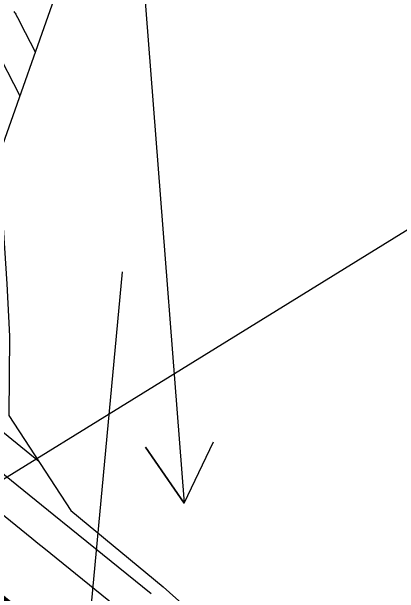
# Model space of a CAD drawing. Extents: x 954385 to 988206, y 1868364 to 1924553.
# Drawn here: x 956247.4 to 956281.6, y 1922490.5 to 1922541.9 of the extents above; entities that cross this region are included whole.
import ezdxf

# ---------------------------------------------------------------- set-up
doc = ezdxf.new("R2010")
doc.units = 0
for name, color, linetype in [('24', 7, 'Continuous'), ('26', 7, 'Continuous'), ('5', 7, 'Continuous'), ('6', 7, 'Continuous'), ('7', 7, 'Continuous')]:
    doc.layers.add(name, color=color, linetype=linetype)

msp = doc.modelspace()

# ---------------------------------------------------------------- linework, layer by layer
at = {"layer": '24'}
msp.add_lwpolyline([(956251.505, 1922544.069), (956246.195, 1922529.097), (956246.97, 1922517.848), (956247.201, 1922513.241), (956247.149, 1922506.234), (956252.606, 1922497.85), (956260.741, 1922491.104), (956264.639, 1922487.627), (956268.531, 1922484.147), (956275.22, 1922476.516), (956275.316, 1922476.33), (956275.317, 1922476.329), (956274.698, 1922475.939), (956278.208, 1922466.621), (956280.023, 1922456.008), (956279.545, 1922455.395), (956270.204, 1922438.277), (956267.142, 1922424.68), (956279.142, 1922420.299), (956289.316, 1922414.801)], dxfattribs=at)
at = {"layer": '26'}
for points in [[(956357.131, 1922568.928), (955972.282, 1922330.92), (955975.123, 1922336.204), (955972.282, 1922330.92), (955978.279, 1922331.101)], [(956257.131, 1922568.928), (956262.602, 1922498.487), (956259.209, 1922503.435), (956262.602, 1922498.487), (956265.191, 1922503.9)], [(956257.131, 1922518.928), (956250.961, 1922452.66), (956248.456, 1922458.112), (956250.961, 1922452.66), (956254.43, 1922457.556)]]:
    msp.add_lwpolyline(points, dxfattribs=at)
at = {"layer": '6'}
msp.add_lwpolyline([(956249.8, 1922502.161), (956246.255, 1922505.03)], dxfattribs=at)
at = {"layer": '7'}
for points in [[(956243.658, 1922542.293), (956244.205, 1922541.518), (956244.3, 1922541.384), (956244.394, 1922541.251), (956244.488, 1922541.117), (956244.583, 1922540.983), (956244.965, 1922540.44), (956245.054, 1922540.309), (956245.139, 1922540.174), (956245.219, 1922540.037), (956245.295, 1922539.897), (956245.588, 1922539.33), (956245.734, 1922539.047), (956245.881, 1922538.764), (956248.101, 1922534.471)], [(956247.598, 1922541.901), (956247.651, 1922541.822), (956247.702, 1922541.742), (956247.75, 1922541.66), (956247.795, 1922541.576), (956248.014, 1922541.154), (956248.145, 1922540.9), (956249.471, 1922538.335)], [(956244.569, 1922502.758), (956251.719, 1922496.971), (956251.877, 1922496.843), (956259.698, 1922490.515)], [(956242.882, 1922500.486), (956249.182, 1922495.388), (956249.7, 1922494.969), (956249.958, 1922494.76), (956250.217, 1922494.55), (956257.052, 1922489.02)]]:
    msp.add_lwpolyline(points, dxfattribs=at)

# ---------------------------------------------------------------- texts
at = {"layer": '5'}
msp.add_text('565', height=6, rotation=321.0187, dxfattribs=at).set_placement((956234.826, 1922492.237))

doc.saveas('drawing.dxf')
